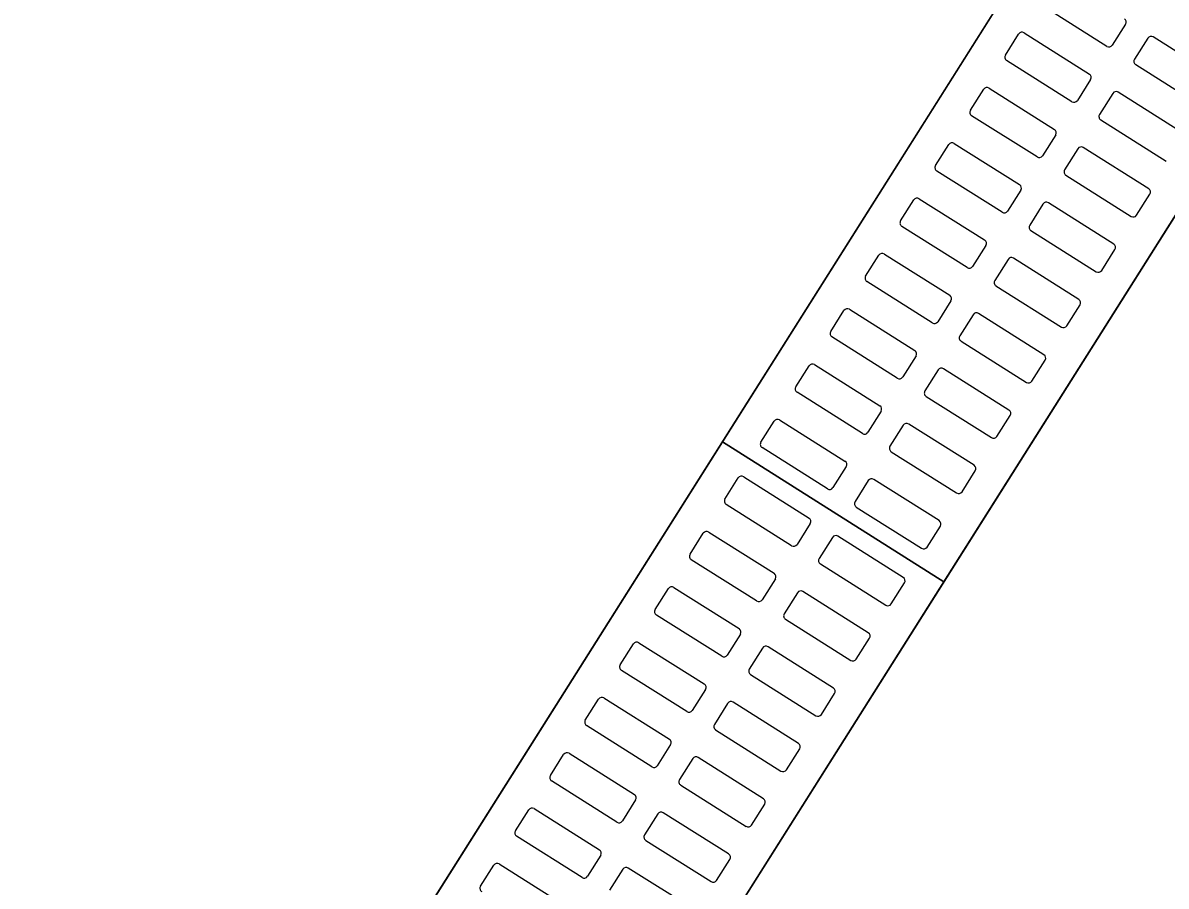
# Model space of a CAD drawing. Extents: x -746176 to -739709, y -1128407 to -1124482.
# Drawn here: x -743178.33 to -743177.458, y -1127098.918 to -1127098.259 of the extents above; entities that cross this region are included whole.
import ezdxf

# ---------------------------------------------------------------- set-up
doc = ezdxf.new("R2010")
doc.units = 0
doc.layers.add('ODVODNENI', color=7, linetype='Continuous')
doc.layers.add('SRAFA_UPRAVA', color=7, linetype='Continuous')

msp = doc.modelspace()

# ---------------------------------------------------------------- linework, layer by layer
at = {"layer": 'ODVODNENI'}
for p, q in [((-743177.79662, -1127098.5784), (-743177.26281, -1127097.7328)), ((-743178.33044, -1127099.424), (-743177.79662, -1127098.5784)), ((-743177.79662, -1127098.5784), (-743177.6275, -1127098.68517))]:
    msp.add_line(p, q, dxfattribs=at)
for points in [[(-743177.6275, -1127098.68517), (-743177.09369, -1127097.83957), (-743177.26281, -1127097.7328), (-743177.79662, -1127098.5784)], [(-743178.16132, -1127099.53077), (-743177.6275, -1127098.68517), (-743177.79662, -1127098.5784), (-743178.33044, -1127099.424)]]:
    msp.add_lwpolyline(points, close=True, dxfattribs=at)
for points in [[(-743177.50315, -1127098.2765), (-743177.55304, -1127098.24501)], [(-743177.48889, -1127098.25953), (-743177.49902, -1127098.27557)], [(-743177.58063, -1127098.28309), (-743177.57051, -1127098.26706)], [(-743177.56637, -1127098.26612), (-743177.51648, -1127098.29762)], [(-743177.47198, -1127098.27021), (-743177.4821, -1127098.28625)], [(-743177.41795, -1127098.30077), (-743177.46784, -1127098.26927)], [(-743177.52981, -1127098.31873), (-743177.5797, -1127098.28723)], [(-743177.48117, -1127098.29038), (-743177.43128, -1127098.32188)], [(-743177.60729, -1127098.32531), (-743177.59716, -1127098.30928)], [(-743177.59302, -1127098.30834), (-743177.54313, -1127098.33984)], [(-743177.51554, -1127098.30175), (-743177.52567, -1127098.31779)], [(-743177.49863, -1127098.31243), (-743177.50876, -1127098.32847)], [(-743177.4446, -1127098.34299), (-743177.49449, -1127098.31149)], [(-743177.55646, -1127098.36095), (-743177.60635, -1127098.32945)], [(-743177.50782, -1127098.33261), (-743177.45793, -1127098.3641)], [(-743177.5422, -1127098.34398), (-743177.55232, -1127098.36001)], [(-743177.63394, -1127098.36754), (-743177.62382, -1127098.3515)], [(-743177.61968, -1127098.35056), (-743177.56979, -1127098.38206)], [(-743177.52529, -1127098.35465), (-743177.53541, -1127098.37069)], [(-743177.47126, -1127098.38521), (-743177.52115, -1127098.35372)], [(-743177.58311, -1127098.40317), (-743177.63301, -1127098.37167)], [(-743177.53448, -1127098.37483), (-743177.48459, -1127098.40632)], [(-743177.56885, -1127098.3862), (-743177.57898, -1127098.40223)], [(-743177.66059, -1127098.40976), (-743177.65047, -1127098.39372)], [(-743177.64633, -1127098.39278), (-743177.59644, -1127098.42428)], [(-743177.49791, -1127098.42743), (-743177.5478, -1127098.39594)], [(-743177.48045, -1127098.40539), (-743177.47032, -1127098.38935)], [(-743177.55194, -1127098.39687), (-743177.56206, -1127098.41291)], [(-743177.60977, -1127098.44539), (-743177.65966, -1127098.4139)], [(-743177.56113, -1127098.41705), (-743177.51124, -1127098.44854)], [(-743177.59551, -1127098.42842), (-743177.60563, -1127098.44446)], [(-743177.5071, -1127098.44761), (-743177.49698, -1127098.43157)], [(-743177.68725, -1127098.45198), (-743177.67712, -1127098.43594)], [(-743177.67299, -1127098.43501), (-743177.6231, -1127098.4665)], [(-743177.57859, -1127098.43909), (-743177.58872, -1127098.45513)], [(-743177.52457, -1127098.46965), (-743177.57446, -1127098.43816)], [(-743177.63642, -1127098.48761), (-743177.68631, -1127098.45612)], [(-743177.58778, -1127098.45927), (-743177.53789, -1127098.49076)], [(-743177.62216, -1127098.47064), (-743177.63228, -1127098.48668)], [(-743177.53375, -1127098.48983), (-743177.52363, -1127098.47379)], [(-743177.7139, -1127098.4942), (-743177.70378, -1127098.47816)], [(-743177.69964, -1127098.47723), (-743177.64975, -1127098.50872)], [(-743177.60525, -1127098.48132), (-743177.61537, -1127098.49735)], [(-743177.55122, -1127098.51188), (-743177.60111, -1127098.48038)], [(-743177.66308, -1127098.52983), (-743177.71297, -1127098.49834)], [(-743177.61444, -1127098.50149), (-743177.56455, -1127098.53299)], [(-743177.64881, -1127098.51286), (-743177.65894, -1127098.5289)], [(-743177.56041, -1127098.53205), (-743177.55028, -1127098.51601)], [(-743177.74056, -1127098.53642), (-743177.73043, -1127098.52038)], [(-743177.72629, -1127098.51945), (-743177.6764, -1127098.55094)], [(-743177.6319, -1127098.52354), (-743177.64203, -1127098.53957)], [(-743177.57787, -1127098.5541), (-743177.62776, -1127098.5226)], [(-743177.68973, -1127098.57205), (-743177.73962, -1127098.54056)], [(-743177.64109, -1127098.54371), (-743177.5912, -1127098.57521)], [(-743177.75295, -1127098.56167), (-743177.70306, -1127098.59317)], [(-743177.67547, -1127098.55508), (-743177.68559, -1127098.57112)], [(-743177.58706, -1127098.57427), (-743177.57694, -1127098.55824)], [(-743177.76721, -1127098.57864), (-743177.75709, -1127098.56261)], [(-743177.65856, -1127098.56576), (-743177.66868, -1127098.5818)], [(-743177.60453, -1127098.59632), (-743177.65442, -1127098.56482)], [(-743177.71638, -1127098.61428), (-743177.76627, -1127098.58278)], [(-743177.66774, -1127098.58593), (-743177.61785, -1127098.61743)], [(-743177.70212, -1127098.5973), (-743177.71225, -1127098.61334)], [(-743177.7946, -1127098.62204), (-743177.78448, -1127098.606)], [(-743177.78034, -1127098.60506), (-743177.73045, -1127098.63656)], [(-743177.61372, -1127098.61649), (-743177.60359, -1127098.60046)], [(-743177.68521, -1127098.60798), (-743177.69533, -1127098.62402)], [(-743177.63118, -1127098.63854), (-743177.68107, -1127098.60704)], [(-743177.74378, -1127098.65767), (-743177.79367, -1127098.62617)], [(-743177.6944, -1127098.62816), (-743177.64451, -1127098.65965)], [(-743177.72951, -1127098.6407), (-743177.73964, -1127098.65673)], [(-743177.82126, -1127098.66426), (-743177.81113, -1127098.64822)], [(-743177.80699, -1127098.64728), (-743177.7571, -1127098.67878)], [(-743177.64037, -1127098.65872), (-743177.63025, -1127098.64268)], [(-743177.7126, -1127098.65137), (-743177.72273, -1127098.66741)], [(-743177.65857, -1127098.68193), (-743177.70846, -1127098.65044)], [(-743177.77043, -1127098.69989), (-743177.82032, -1127098.66839)], [(-743177.72179, -1127098.67155), (-743177.6719, -1127098.70304)], [(-743177.75617, -1127098.68292), (-743177.76629, -1127098.69895)], [(-743177.84791, -1127098.70648), (-743177.83779, -1127098.69044)], [(-743177.83365, -1127098.68951), (-743177.78376, -1127098.721)], [(-743177.68523, -1127098.72415), (-743177.73512, -1127098.69266)], [(-743177.66776, -1127098.70211), (-743177.65764, -1127098.68607)], [(-743177.73926, -1127098.69359), (-743177.74938, -1127098.70963)], [(-743177.79708, -1127098.74211), (-743177.84698, -1127098.71062)], [(-743177.74845, -1127098.71377), (-743177.69855, -1127098.74526)], [(-743177.78282, -1127098.72514), (-743177.79295, -1127098.74118)], [(-743177.87456, -1127098.7487), (-743177.86444, -1127098.73266)], [(-743177.8603, -1127098.73173), (-743177.81041, -1127098.76322)], [(-743177.76591, -1127098.73582), (-743177.77603, -1127098.75185)], [(-743177.71188, -1127098.76638), (-743177.76177, -1127098.73488)], [(-743177.69442, -1127098.74433), (-743177.68429, -1127098.72829)], [(-743177.82374, -1127098.78433), (-743177.87363, -1127098.75284)], [(-743177.7751, -1127098.75599), (-743177.72521, -1127098.78749)], [(-743177.80948, -1127098.76736), (-743177.8196, -1127098.7834)], [(-743177.72107, -1127098.78655), (-743177.71095, -1127098.77051)], [(-743177.90122, -1127098.79092), (-743177.89109, -1127098.77488)], [(-743177.88696, -1127098.77395), (-743177.83707, -1127098.80544)], [(-743177.79256, -1127098.77804), (-743177.80269, -1127098.79407)], [(-743177.73854, -1127098.8086), (-743177.78843, -1127098.7771)], [(-743177.85039, -1127098.82655), (-743177.90028, -1127098.79506)], [(-743177.80175, -1127098.79821), (-743177.75186, -1127098.82971)], [(-743177.83613, -1127098.80958), (-743177.84625, -1127098.82562)], [(-743177.74772, -1127098.82877), (-743177.7376, -1127098.81273)], [(-743177.92787, -1127098.83314), (-743177.91775, -1127098.81711)], [(-743177.91361, -1127098.81617), (-743177.86372, -1127098.84767)], [(-743177.81922, -1127098.82026), (-743177.82934, -1127098.8363)], [(-743177.76519, -1127098.85082), (-743177.81508, -1127098.81932)], [(-743177.87705, -1127098.86878), (-743177.92694, -1127098.83728)], [(-743177.82841, -1127098.84043), (-743177.77852, -1127098.87193)], [(-743177.94026, -1127098.85839), (-743177.89037, -1127098.88989)], [(-743177.86278, -1127098.8518), (-743177.87291, -1127098.86784)], [(-743177.77438, -1127098.87099), (-743177.76425, -1127098.85496)], [(-743177.95453, -1127098.87536), (-743177.9444, -1127098.85933)], [(-743177.84587, -1127098.86248), (-743177.856, -1127098.87852)], [(-743177.79184, -1127098.89304), (-743177.84173, -1127098.86154)], [(-743177.9037, -1127098.911), (-743177.95359, -1127098.8795)], [(-743177.85506, -1127098.88266), (-743177.80517, -1127098.91415)], [(-743177.98118, -1127098.91759), (-743177.97106, -1127098.90155)], [(-743177.96692, -1127098.90061), (-743177.91703, -1127098.93211)], [(-743177.88944, -1127098.89402), (-743177.89956, -1127098.91006)], [(-743177.80103, -1127098.91321), (-743177.79091, -1127098.89718)], [(-743177.87253, -1127098.9047), (-743177.88265, -1127098.92074)], [(-743177.8185, -1127098.93526), (-743177.86839, -1127098.90377)]]:
    msp.add_lwpolyline(points, dxfattribs=at)
for centre, start, end in [((-743177.49143, -1127098.25793), 327.73632, 57.73632), ((-743177.56797, -1127098.26866), 57.73632, 147.73632), ((-743177.46944, -1127098.27181), 57.73632, 147.73632), ((-743177.5781, -1127098.28469), 147.73632, 237.73632), ((-743177.50155, -1127098.27397), 237.73632, 327.73632), ((-743177.47957, -1127098.28785), 147.73632, 237.73632), ((-743177.51808, -1127098.30015), 327.73632, 57.73632), ((-743177.59463, -1127098.31088), 57.73632, 147.73632), ((-743177.52821, -1127098.31619), 237.73632, 327.73632), ((-743177.4961, -1127098.31403), 57.73632, 147.73632), ((-743177.60475, -1127098.32692), 147.73632, 237.73632), ((-743177.50622, -1127098.33007), 147.73632, 237.73632), ((-743177.54474, -1127098.34237), 327.73632, 57.73632), ((-743177.62128, -1127098.3531), 57.73632, 147.73632), ((-743177.55486, -1127098.35841), 237.73632, 327.73632), ((-743177.52275, -1127098.35625), 57.73632, 147.73632), ((-743177.6314, -1127098.36914), 147.73632, 237.73632), ((-743177.53287, -1127098.37229), 147.73632, 237.73632), ((-743177.57139, -1127098.3846), 327.73632, 57.73632), ((-743177.47286, -1127098.38775), 327.73632, 57.73632), ((-743177.64793, -1127098.39532), 57.73632, 147.73632), ((-743177.5494, -1127098.39847), 57.73632, 147.73632), ((-743177.58151, -1127098.40063), 237.73632, 327.73632), ((-743177.48298, -1127098.40379), 237.73632, 327.73632), ((-743177.65806, -1127098.41136), 147.73632, 237.73632), ((-743177.55953, -1127098.41451), 147.73632, 237.73632), ((-743177.59804, -1127098.42682), 327.73632, 57.73632), ((-743177.49951, -1127098.42997), 327.73632, 57.73632), ((-743177.67459, -1127098.43754), 57.73632, 147.73632), ((-743177.57606, -1127098.4407), 57.73632, 147.73632), ((-743177.60817, -1127098.44285), 237.73632, 327.73632), ((-743177.50964, -1127098.44601), 237.73632, 327.73632), ((-743177.68471, -1127098.45358), 147.73632, 237.73632), ((-743177.58618, -1127098.45673), 147.73632, 237.73632), ((-743177.6247, -1127098.46904), 327.73632, 57.73632), ((-743177.52617, -1127098.47219), 327.73632, 57.73632), ((-743177.70124, -1127098.47976), 57.73632, 147.73632), ((-743177.60271, -1127098.48292), 57.73632, 147.73632), ((-743177.63482, -1127098.48508), 237.73632, 327.73632), ((-743177.53629, -1127098.48823), 237.73632, 327.73632), ((-743177.71137, -1127098.4958), 147.73632, 237.73632), ((-743177.61284, -1127098.49895), 147.73632, 237.73632), ((-743177.65135, -1127098.51126), 327.73632, 57.73632), ((-743177.55282, -1127098.51441), 327.73632, 57.73632), ((-743177.7279, -1127098.52199), 57.73632, 147.73632), ((-743177.62937, -1127098.52514), 57.73632, 147.73632), ((-743177.66148, -1127098.5273), 237.73632, 327.73632), ((-743177.56295, -1127098.53045), 237.73632, 327.73632), ((-743177.73802, -1127098.53802), 147.73632, 237.73632), ((-743177.63949, -1127098.54118), 147.73632, 237.73632), ((-743177.678, -1127098.55348), 327.73632, 57.73632), ((-743177.75455, -1127098.56421), 57.73632, 147.73632), ((-743177.57948, -1127098.55663), 327.73632, 57.73632), ((-743177.68813, -1127098.56952), 237.73632, 327.73632), ((-743177.65602, -1127098.56736), 57.73632, 147.73632), ((-743177.76467, -1127098.58024), 147.73632, 237.73632), ((-743177.5896, -1127098.57267), 237.73632, 327.73632), ((-743177.66614, -1127098.5834), 147.73632, 237.73632), ((-743177.70466, -1127098.5957), 327.73632, 57.73632), ((-743177.60613, -1127098.59886), 327.73632, 57.73632), ((-743177.78194, -1127098.6076), 57.73632, 147.73632), ((-743177.71478, -1127098.61174), 237.73632, 327.73632), ((-743177.68267, -1127098.60958), 57.73632, 147.73632), ((-743177.79207, -1127098.62364), 147.73632, 237.73632), ((-743177.61625, -1127098.61489), 237.73632, 327.73632), ((-743177.6928, -1127098.62562), 147.73632, 237.73632), ((-743177.73205, -1127098.63909), 327.73632, 57.73632), ((-743177.63278, -1127098.64108), 327.73632, 57.73632), ((-743177.8086, -1127098.64982), 57.73632, 147.73632), ((-743177.74218, -1127098.65513), 237.73632, 327.73632), ((-743177.71007, -1127098.65297), 57.73632, 147.73632), ((-743177.81872, -1127098.66586), 147.73632, 237.73632), ((-743177.64291, -1127098.65711), 237.73632, 327.73632), ((-743177.72019, -1127098.66901), 147.73632, 237.73632), ((-743177.75871, -1127098.68132), 327.73632, 57.73632), ((-743177.66018, -1127098.68447), 327.73632, 57.73632), ((-743177.83525, -1127098.69204), 57.73632, 147.73632), ((-743177.73672, -1127098.6952), 57.73632, 147.73632), ((-743177.76883, -1127098.69735), 237.73632, 327.73632), ((-743177.84537, -1127098.70808), 147.73632, 237.73632), ((-743177.74684, -1127098.71123), 147.73632, 237.73632), ((-743177.6703, -1127098.70051), 237.73632, 327.73632), ((-743177.78536, -1127098.72354), 327.73632, 57.73632), ((-743177.68683, -1127098.72669), 327.73632, 57.73632), ((-743177.8619, -1127098.73426), 57.73632, 147.73632), ((-743177.76337, -1127098.73742), 57.73632, 147.73632), ((-743177.79548, -1127098.73957), 237.73632, 327.73632), ((-743177.69695, -1127098.74273), 237.73632, 327.73632), ((-743177.87203, -1127098.7503), 147.73632, 237.73632), ((-743177.7735, -1127098.75345), 147.73632, 237.73632), ((-743177.81201, -1127098.76576), 327.73632, 57.73632), ((-743177.71348, -1127098.76891), 327.73632, 57.73632), ((-743177.88856, -1127098.77649), 57.73632, 147.73632), ((-743177.79003, -1127098.77964), 57.73632, 147.73632), ((-743177.82214, -1127098.7818), 237.73632, 327.73632), ((-743177.72361, -1127098.78495), 237.73632, 327.73632), ((-743177.89868, -1127098.79252), 147.73632, 237.73632), ((-743177.80015, -1127098.79568), 147.73632, 237.73632), ((-743177.83867, -1127098.80798), 327.73632, 57.73632), ((-743177.74014, -1127098.81113), 327.73632, 57.73632), ((-743177.91521, -1127098.81871), 57.73632, 147.73632), ((-743177.81668, -1127098.82186), 57.73632, 147.73632), ((-743177.84879, -1127098.82402), 237.73632, 327.73632), ((-743177.75026, -1127098.82717), 237.73632, 327.73632), ((-743177.92534, -1127098.83474), 147.73632, 237.73632), ((-743177.82681, -1127098.8379), 147.73632, 237.73632), ((-743177.86532, -1127098.8502), 327.73632, 57.73632), ((-743177.94187, -1127098.86093), 57.73632, 147.73632), ((-743177.76679, -1127098.85335), 327.73632, 57.73632), ((-743177.87545, -1127098.86624), 237.73632, 327.73632), ((-743177.84334, -1127098.86408), 57.73632, 147.73632), ((-743177.95199, -1127098.87697), 147.73632, 237.73632), ((-743177.77692, -1127098.86939), 237.73632, 327.73632), ((-743177.85346, -1127098.88012), 147.73632, 237.73632), ((-743177.89197, -1127098.89242), 327.73632, 57.73632), ((-743177.79344, -1127098.89558), 327.73632, 57.73632), ((-743177.96852, -1127098.90315), 57.73632, 147.73632), ((-743177.9021, -1127098.90846), 237.73632, 327.73632), ((-743177.86999, -1127098.9063), 57.73632, 147.73632), ((-743177.97864, -1127098.91919), 147.73632, 237.73632), ((-743177.80357, -1127098.91161), 237.73632, 327.73632)]:
    msp.add_arc(centre, 0.003, start, end, dxfattribs=at)
at = {"layer": 'SRAFA_UPRAVA'}
for p, q in [((-743178.17628, -1127099.1798), (-743177.01631, -1127097.34233)), ((-743176.80184, -1127097.37725), (-743177.9618, -1127099.21472))]:
    msp.add_line(p, q, dxfattribs=at)

doc.saveas('drawing.dxf')
